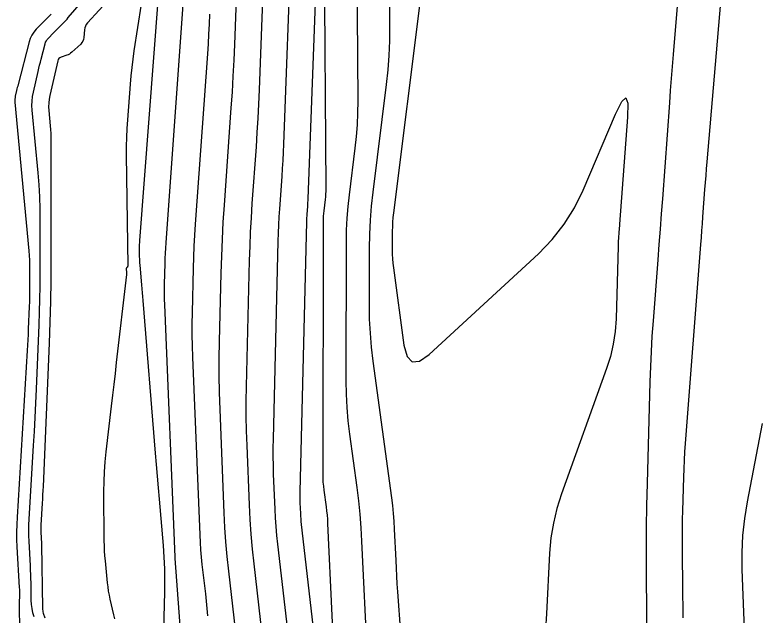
# Model space of a CAD drawing. Extents: x 1768942 to 1774819, y 723037 to 732099.
# Drawn here: x 1770862.6 to 1770924.4, y 724357 to 724407.2 of the extents above; entities that cross this region are included whole.
import ezdxf

# ---------------------------------------------------------------- set-up
doc = ezdxf.new("R2010")
doc.units = 0
doc.layers.add('R_Contours', color=7, linetype='Continuous')

msp = doc.modelspace()

# ---------------------------------------------------------------- linework, layer by layer
at = {"layer": 'R_Contours'}
for points in [[(1770889.258, 724340.978), (1770886.536, 724364.611), (1770886.512, 724364.836), (1770886.492, 724365.062), (1770886.477, 724365.288), (1770886.465, 724365.515), (1770886.428, 724366.421), (1770886.421, 724366.648), (1770886.417, 724366.875), (1770886.417, 724367.101), (1770886.421, 724367.328), (1770886.974, 724389.875), (1770886.979, 724390.036), (1770886.986, 724390.197), (1770886.995, 724390.357), (1770887.005, 724390.518), (1770887.051, 724391.161), (1770887.061, 724391.321), (1770887.071, 724391.482), (1770887.079, 724391.643), (1770887.086, 724391.804), (1770887.931, 724414.137)], [(1770886.46, 724346.368), (1770884.548, 724362.967), (1770884.471, 724363.693), (1770884.408, 724364.421), (1770884.358, 724365.15), (1770884.321, 724365.88), (1770884.202, 724368.803), (1770884.178, 724369.533), (1770884.166, 724370.264), (1770884.166, 724370.995), (1770884.178, 724371.726), (1770884.584, 724388.257), (1770884.604, 724388.932), (1770884.632, 724389.607), (1770884.669, 724390.281), (1770884.713, 724390.956), (1770884.904, 724393.651), (1770884.949, 724394.325), (1770884.989, 724395), (1770885.023, 724395.674), (1770885.051, 724396.349), (1770885.701, 724413.524)], [(1770883.662, 724351.758), (1770882.561, 724361.322), (1770882.431, 724362.551), (1770882.323, 724363.781), (1770882.239, 724365.013), (1770882.177, 724366.246), (1770881.975, 724371.184), (1770881.935, 724372.419), (1770881.915, 724373.654), (1770881.915, 724374.889), (1770881.935, 724376.124), (1770882.193, 724386.639), (1770882.229, 724387.828), (1770882.279, 724389.017), (1770882.343, 724390.205), (1770882.42, 724391.393), (1770882.758, 724396.142), (1770882.837, 724397.329), (1770882.907, 724398.517), (1770882.966, 724399.706), (1770883.016, 724400.895), (1770883.471, 724412.911)], [(1770881.015, 724355.841), (1770880.455, 724360.704), (1770880.326, 724361.92), (1770880.22, 724363.138), (1770880.136, 724364.359), (1770880.075, 724365.58), (1770879.723, 724374.198), (1770879.676, 724375.621), (1770879.653, 724377.043), (1770879.653, 724378.466), (1770879.676, 724379.89), (1770879.816, 724385.583), (1770879.859, 724387.006), (1770879.919, 724388.428), (1770879.995, 724389.849), (1770880.088, 724391.27), (1770880.664, 724399.383), (1770880.753, 724400.709), (1770880.831, 724402.034), (1770880.897, 724403.361), (1770880.953, 724404.688), (1770881.241, 724412.299)], [(1770888.423, 724412.041), (1770888.556, 724392.66), (1770888.554, 724392.426), (1770888.544, 724392.193), (1770888.527, 724391.959), (1770888.501, 724391.727), (1770888.384, 724390.796), (1770888.359, 724390.563), (1770888.341, 724390.33), (1770888.329, 724390.097), (1770888.326, 724389.862), (1770888.301, 724368.841), (1770888.307, 724368.493), (1770888.324, 724368.146), (1770888.353, 724367.8), (1770888.394, 724367.454), (1770888.581, 724366.073), (1770888.624, 724365.728), (1770888.66, 724365.381), (1770888.687, 724365.034), (1770888.707, 724364.687), (1770889.779, 724341.645)], [(1770893.856, 724411.766), (1770893.894, 724406.211), (1770893.882, 724404.988), (1770893.831, 724403.767), (1770893.738, 724402.549), (1770893.606, 724401.333), (1770892.479, 724392.352), (1770892.35, 724391.181), (1770892.257, 724390.006), (1770892.201, 724388.83), (1770892.182, 724387.651), (1770892.176, 724382.932), (1770892.195, 724381.753), (1770892.254, 724380.577), (1770892.352, 724379.404), (1770892.491, 724378.233), (1770894.039, 724366.826), (1770894.12, 724366.176), (1770894.186, 724365.525), (1770894.238, 724364.873), (1770894.276, 724364.219), (1770894.397, 724361.602), (1770894.43, 724360.948), (1770894.466, 724360.294), (1770894.507, 724359.64), (1770894.552, 724358.987), (1770895.794, 724341.725)], [(1770891.146, 724410.957), (1770891.222, 724399.944), (1770891.212, 724398.961), (1770891.171, 724397.981), (1770891.097, 724397.002), (1770890.99, 724396.026), (1770890.5, 724392.123), (1770890.393, 724391.146), (1770890.316, 724390.167), (1770890.269, 724389.187), (1770890.253, 724388.204), (1770890.24, 724376.604), (1770890.257, 724375.482), (1770890.313, 724374.363), (1770890.407, 724373.247), (1770890.539, 724372.132), (1770891.143, 724367.681), (1770891.282, 724366.567), (1770891.396, 724365.451), (1770891.485, 724364.332), (1770891.549, 724363.212), (1770892.002, 724353.466)], [(1770864.185, 724356.893), (1770864.087, 724357.235), (1770864.016, 724357.582), (1770863.971, 724357.933), (1770863.952, 724358.289), (1770863.929, 724359.72), (1770863.921, 724360.077), (1770863.91, 724360.435), (1770863.895, 724360.792), (1770863.877, 724361.15), (1770863.761, 724363.198), (1770863.742, 724363.658), (1770863.736, 724364.119), (1770863.744, 724364.579), (1770863.765, 724365.039), (1770864.14, 724371.186), (1770864.21, 724372.364), (1770864.273, 724373.543), (1770864.331, 724374.721), (1770864.384, 724375.9), (1770864.61, 724381.269), (1770864.649, 724382.338), (1770864.678, 724383.407), (1770864.695, 724384.477), (1770864.701, 724385.547), (1770864.703, 724389.96), (1770864.692, 724390.963), (1770864.657, 724391.965), (1770864.599, 724392.965), (1770864.517, 724393.965), (1770864.028, 724399.195), (1770864.007, 724399.576), (1770864.017, 724399.955), (1770864.058, 724400.332), (1770864.129, 724400.707), (1770864.526, 724402.432), (1770864.587, 724402.69), (1770864.65, 724402.949), (1770864.714, 724403.207), (1770864.78, 724403.464), (1770865.109, 724404.727), (1770865.153, 724404.862), (1770865.214, 724404.989), (1770865.292, 724405.106), (1770865.385, 724405.214), (1770865.793, 724405.628), (1770865.895, 724405.731), (1770865.997, 724405.835), (1770866.099, 724405.938), (1770866.201, 724406.041), (1770866.631, 724406.475), (1770866.736, 724406.582), (1770866.839, 724406.692), (1770866.94, 724406.803), (1770867.038, 724406.917), (1770869.075, 724409.302)], [(1770871.564, 724409.68), (1770868.64, 724406.476), (1770868.543, 724406.35), (1770868.469, 724406.214), (1770868.42, 724406.067), (1770868.395, 724405.91), (1770868.345, 724405.26), (1770868.318, 724405.104), (1770868.266, 724404.961), (1770868.186, 724404.831), (1770868.08, 724404.713), (1770867.334, 724404.025), (1770867.24, 724403.947), (1770867.139, 724403.88), (1770867.033, 724403.824), (1770866.919, 724403.78), (1770866.452, 724403.623), (1770866.346, 724403.574), (1770866.263, 724403.505), (1770866.202, 724403.415), (1770866.163, 724403.306), (1770865.498, 724400.422), (1770865.439, 724400.109), (1770865.405, 724399.795), (1770865.397, 724399.479), (1770865.414, 724399.161), (1770865.533, 724397.887), (1770865.559, 724397.568), (1770865.577, 724397.249), (1770865.589, 724396.93), (1770865.592, 724396.61), (1770865.587, 724386.736), (1770865.577, 724384.983), (1770865.549, 724383.231), (1770865.503, 724381.48), (1770865.438, 724379.729), (1770864.935, 724367.777), (1770864.919, 724367.426), (1770864.902, 724367.075), (1770864.883, 724366.724), (1770864.862, 724366.374), (1770864.75, 724364.543), (1770864.744, 724364.406), (1770864.742, 724364.269), (1770864.743, 724364.132), (1770864.749, 724363.995), (1770864.78, 724363.447), (1770864.787, 724363.309), (1770864.793, 724363.172), (1770864.797, 724363.035), (1770864.8, 724362.898), (1770864.885, 724357.612), (1770864.891, 724357.507), (1770864.904, 724357.404), (1770864.925, 724357.302), (1770864.954, 724357.202), (1770865.084, 724356.803)], [(1770874.539, 724408.716), (1770872.991, 724388.322), (1770872.98, 724388.15), (1770872.973, 724387.979), (1770872.969, 724387.807), (1770872.97, 724387.635), (1770872.979, 724386.948), (1770872.983, 724386.777), (1770872.99, 724386.605), (1770873, 724386.434), (1770873.013, 724386.262), (1770873.156, 724384.617), (1770873.184, 724384.286), (1770873.212, 724383.955), (1770873.24, 724383.623), (1770873.267, 724383.292), (1770874.301, 724370.565), (1770874.38, 724369.599), (1770874.46, 724368.633), (1770874.542, 724367.667), (1770874.626, 724366.702), (1770874.961, 724362.839), (1770875.032, 724361.873), (1770875.075, 724360.906), (1770875.092, 724359.938), (1770875.082, 724358.97), (1770874.978, 724354.696)], [(1770896.471, 724408.629), (1770894.209, 724390.611), (1770894.168, 724390.231), (1770894.138, 724389.849), (1770894.119, 724389.467), (1770894.113, 724389.085), (1770894.111, 724387.552), (1770894.117, 724387.169), (1770894.136, 724386.787), (1770894.168, 724386.406), (1770894.213, 724386.026), (1770895.09, 724379.563), (1770895.345, 724378.613), (1770895.782, 724378.169), (1770896.401, 724378.233), (1770897.203, 724378.803), (1770906.321, 724387.211), (1770907.472, 724388.388), (1770908.48, 724389.666), (1770909.346, 724391.044), (1770910.07, 724392.523), (1770912.772, 724398.852), (1770913.289, 724399.904), (1770913.626, 724400.214), (1770913.783, 724399.784), (1770913.759, 724398.612), (1770913.101, 724389.666), (1770913.089, 724389.515), (1770913.078, 724389.363), (1770913.067, 724389.212), (1770913.055, 724389.06), (1770913.008, 724388.454), (1770912.998, 724388.303), (1770912.989, 724388.151), (1770912.982, 724387.999), (1770912.976, 724387.848), (1770912.806, 724381.758), (1770912.735, 724380.7), (1770912.58, 724379.658), (1770912.344, 724378.632), (1770912.024, 724377.621), (1770908.256, 724367.154), (1770907.871, 724365.948), (1770907.576, 724364.723), (1770907.373, 724363.48), (1770907.262, 724362.219), (1770906.997, 724357.137), (1770906.906, 724355.87)], [(1770921.609, 724409.206), (1770920.394, 724394.871), (1770920.346, 724394.298), (1770920.3, 724393.725), (1770920.255, 724393.151), (1770920.212, 724392.578), (1770920.043, 724390.283), (1770920.001, 724389.709), (1770919.958, 724389.135), (1770919.914, 724388.562), (1770919.87, 724387.988), (1770918.591, 724371.365), (1770918.541, 724370.662), (1770918.5, 724369.959), (1770918.467, 724369.255), (1770918.443, 724368.55), (1770918.364, 724365.732), (1770918.347, 724365.028), (1770918.337, 724364.323), (1770918.333, 724363.618), (1770918.335, 724362.913), (1770918.368, 724358.687), (1770918.377, 724357.748), (1770918.391, 724356.809)], [(1770873.122, 724408.044), (1770872.526, 724404.157), (1770872.426, 724403.461), (1770872.339, 724402.763), (1770872.266, 724402.063), (1770872.206, 724401.362), (1770871.98, 724398.382), (1770871.933, 724397.651), (1770871.902, 724396.92), (1770871.887, 724396.188), (1770871.888, 724395.456), (1770872.01, 724386.186), (1770872.008, 724386.161), (1770872.002, 724386.137), (1770871.992, 724386.115), (1770871.977, 724386.095), (1770871.91, 724386.016), (1770871.896, 724385.996), (1770871.887, 724385.974), (1770871.882, 724385.95), (1770871.883, 724385.925), (1770871.911, 724385.674), (1770871.916, 724385.623), (1770871.917, 724385.573), (1770871.916, 724385.523), (1770871.911, 724385.472), (1770871.053, 724378.117), (1770870.947, 724377.206), (1770870.84, 724376.296), (1770870.733, 724375.385), (1770870.626, 724374.474), (1770870.175, 724370.654), (1770870.091, 724369.831), (1770870.032, 724369.007), (1770870, 724368.182), (1770869.993, 724367.355), (1770870.022, 724363.23), (1770870.03, 724362.81), (1770870.047, 724362.39), (1770870.075, 724361.971), (1770870.112, 724361.552), (1770870.295, 724359.722), (1770870.335, 724359.383), (1770870.385, 724359.046), (1770870.447, 724358.71), (1770870.519, 724358.377), (1770870.831, 724357.046), (1770870.902, 724356.712)], [(1770877.773, 724337.489), (1770875.979, 724361.763), (1770875.977, 724361.78), (1770875.975, 724361.798), (1770875.971, 724361.833), (1770875.97, 724361.842), (1770875.969, 724361.851), (1770875.969, 724361.859), (1770875.968, 724361.868), (1770875.106, 724382.965), (1770875.092, 724383.394), (1770875.085, 724383.822), (1770875.085, 724384.251), (1770875.092, 724384.679), (1770875.134, 724386.394), (1770875.147, 724386.822), (1770875.165, 724387.251), (1770875.188, 724387.679), (1770875.216, 724388.106), (1770876.659, 724408.422)], [(1770915.463, 724346.092), (1770915.35, 724360.674), (1770915.344, 724362.512), (1770915.354, 724364.351), (1770915.381, 724366.189), (1770915.425, 724368.027), (1770915.662, 724376.5), (1770915.706, 724377.777), (1770915.765, 724379.054), (1770915.84, 724380.329), (1770915.93, 724381.604), (1770916.322, 724386.701), (1770916.42, 724387.975), (1770916.516, 724389.249), (1770916.612, 724390.524), (1770916.706, 724391.798), (1770917.296, 724399.813), (1770917.372, 724400.823), (1770917.451, 724401.833), (1770917.532, 724402.843), (1770917.616, 724403.852), (1770917.958, 724407.89)], [(1770865.613, 724407.211), (1770864.367, 724405.946), (1770864.167, 724405.714), (1770864.001, 724405.463), (1770863.87, 724405.191), (1770863.774, 724404.9), (1770862.845, 724401.331), (1770862.814, 724401.211), (1770862.784, 724401.09), (1770862.754, 724400.969), (1770862.726, 724400.848), (1770862.614, 724400.363), (1770862.591, 724400.241), (1770862.578, 724400.119), (1770862.575, 724399.996), (1770862.581, 724399.873), (1770863.744, 724387.456), (1770863.775, 724387.069), (1770863.798, 724386.683), (1770863.811, 724386.296), (1770863.815, 724385.908), (1770863.815, 724384.358), (1770863.812, 724383.97), (1770863.806, 724383.583), (1770863.796, 724383.196), (1770863.782, 724382.808), (1770863.701, 724380.903), (1770863.681, 724380.456), (1770863.66, 724380.01), (1770863.635, 724379.563), (1770863.609, 724379.117), (1770862.759, 724365.206), (1770862.731, 724364.587), (1770862.72, 724363.968), (1770862.728, 724363.349), (1770862.754, 724362.73), (1770862.946, 724359.34), (1770862.954, 724359.179), (1770862.959, 724359.017), (1770862.96, 724358.856), (1770862.959, 724358.694), (1770862.949, 724358.048), (1770862.947, 724357.887), (1770862.946, 724357.725), (1770862.946, 724357.564), (1770862.948, 724357.402), (1770862.961, 724356.217)], [(1770878.841, 724407.201), (1770878.807, 724406.376), (1770878.765, 724405.551), (1770878.717, 724404.727), (1770878.662, 724403.903), (1770877.652, 724389.688), (1770877.592, 724388.764), (1770877.542, 724387.839), (1770877.503, 724386.914), (1770877.475, 724385.988), (1770877.384, 724382.285), (1770877.369, 724381.359), (1770877.369, 724380.433), (1770877.384, 724379.507), (1770877.415, 724378.582), (1770878.022, 724363.724), (1770878.053, 724363.109), (1770878.095, 724362.495), (1770878.148, 724361.881), (1770878.213, 724361.268), (1770878.495, 724358.819), (1770878.563, 724358.207), (1770878.624, 724357.594), (1770878.679, 724356.98)], [(1770923.563, 724355.128), (1770923.354, 724360.841), (1770923.342, 724362.266), (1770923.411, 724363.684), (1770923.56, 724365.097), (1770923.79, 724366.504), (1770925.044, 724373.023)]]:
    msp.add_lwpolyline(points, dxfattribs=at)

doc.saveas('drawing.dxf')
